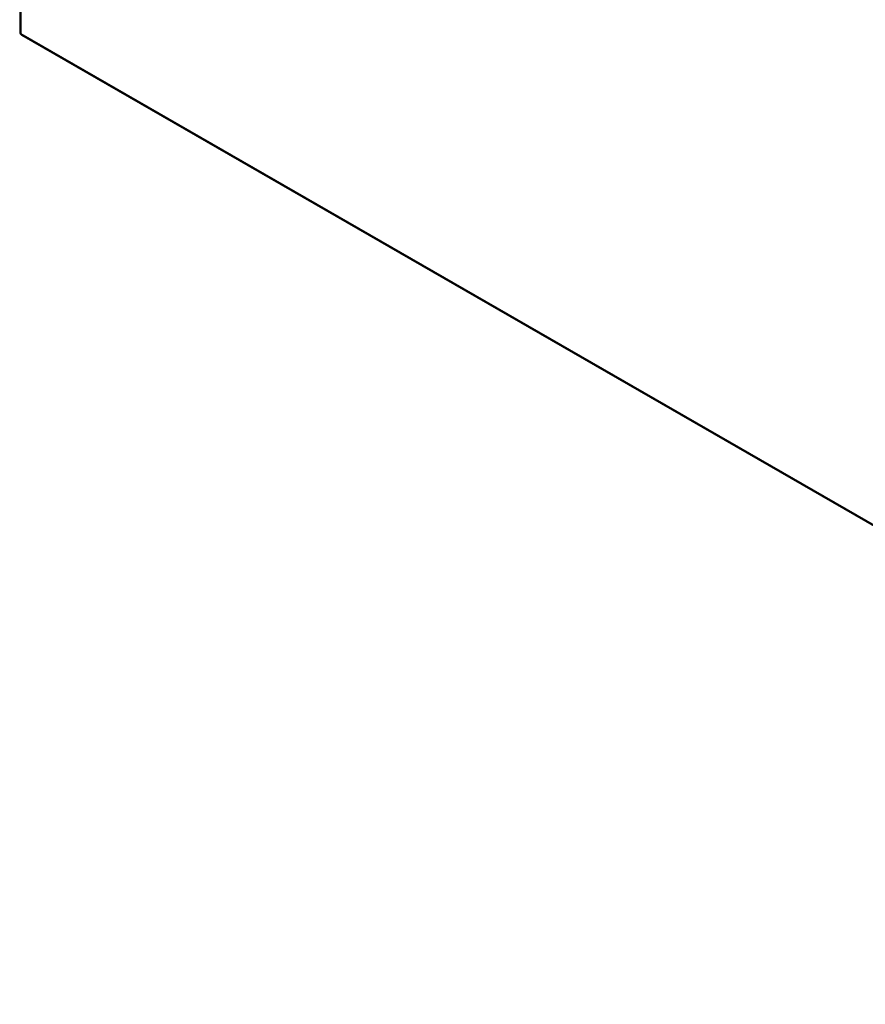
# Model space of a CAD drawing. Header units: inches. Extents: x 19 to 626, y 56 to 294.
# Tile 281 of 372: x 532 to 556, y 232 to 259. Entities that reach past the tile are written whole.
import ezdxf

# ---------------------------------------------------------------- set-up
doc = ezdxf.new("R2010")
doc.units = ezdxf.units.IN
doc.header["$MEASUREMENT"] = 0
doc.layers.add('Visible Edges(ANSI)', color=7, linetype='Continuous', lineweight=25)
doc.layers.add('Visible Tangent Edges(ANSI)', color=7, linetype='Continuous', lineweight=25)

msp = doc.modelspace()

# ---------------------------------------------------------------- linework, layer by layer
at = {"layer": 'Visible Edges(ANSI)'}
for p, q in [((532.451, 289.11), (532.451, 259.09)), ((532.501, 259.004), (578.891, 232.29))]:
    msp.add_line(p, q, dxfattribs=at)
msp.add_arc((532.55, 259.09), 0.099, 180, 240.064, dxfattribs=at)
at = {"layer": 'Visible Tangent Edges(ANSI)'}
for p, q in [((532.48, 289.07), (532.48, 259.05)), ((532.48, 259.05), (578.87, 232.335))]:
    msp.add_line(p, q, dxfattribs=at)
for major_axis, ratio, start_param, end_param in [((-0.099, 0), 0.575862, 0, 0.785398), ((-0.0494, -0.0858), 0.578093, 5.495853, 6.283185)]:
    msp.add_ellipse((532.55, 259.09), major_axis=major_axis, ratio=ratio, start_param=start_param, end_param=end_param, dxfattribs=at)

doc.saveas('drawing.dxf')
